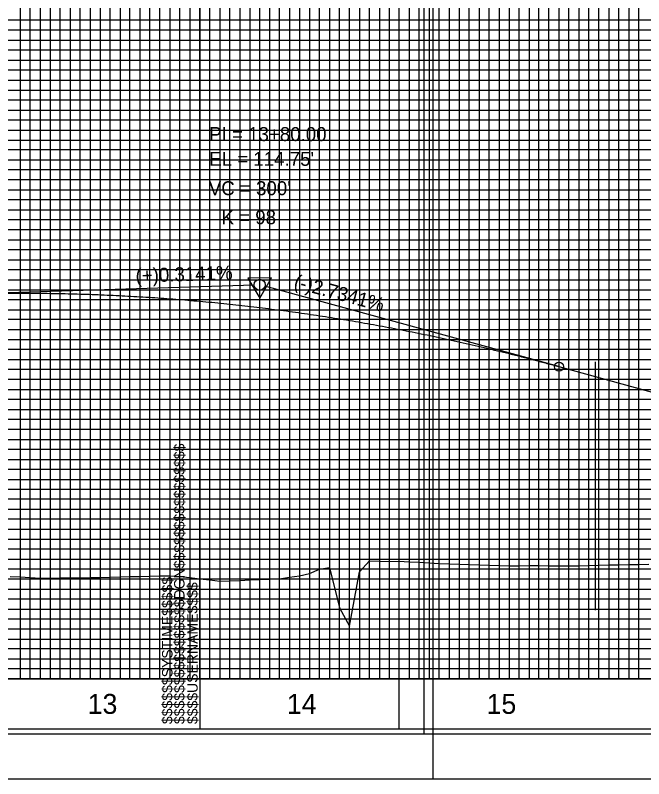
# Model space of a CAD drawing. Extents: x 2345490 to 2436403, y 465165 to 573888.
# Drawn here: x 2412152.8 to 2412467.8, y 536775.5 to 537158 of the extents above; entities that cross this region are included whole.
import ezdxf

# ---------------------------------------------------------------- set-up
doc = ezdxf.new("R2010")
doc.units = 0
for name, color, linetype in [('Old_Level_1', 7, 'Continuous'), ('Old_Level_18', 7, 'Continuous'), ('Old_Level_2', 7, 'Continuous'), ('Old_Level_40', 7, 'Continuous'), ('Old_Level_41', 7, 'Continuous'), ('Old_Level_42', 7, 'Continuous'), ('Old_Level_43', 7, 'Continuous'), ('Old_Level_50', 7, 'Continuous'), ('Old_Level_51', 7, 'Continuous'), ('Old_Level_62', 7, 'Continuous'), ('Old_Level_63', 7, 'Continuous')]:
    doc.layers.add(name, color=color, linetype=linetype)

msp = doc.modelspace()

# ---------------------------------------------------------------- linework, layer by layer
at = {"layer": 'Old_Level_1'}
for points in [[(2412150.325, 536876.86325), (2412155.325, 536876.628), (2412160.325, 536876.26375), (2412165.325, 536876.0305), (2412170.325, 536876.0355), (2412175.325, 536876.095), (2412180.325, 536876.1555), (2412185.325, 536876.217), (2412190.325, 536876.30075), (2412195.325, 536876.3925), (2412200.325, 536876.5335), (2412205.325, 536876.682), (2412210.325, 536876.81025), (2412215.325, 536876.90325), (2412220.325, 536876.9975), (2412225.325, 536877.09275), (2412230.325, 536877.20125), (2412235.325, 536876.80875), (2412240.325, 536876.23925), (2412245.325, 536875.6655), (2412250.325, 536875.0875), (2412255.325, 536874.505), (2412260.325, 536874.63525), (2412265.325, 536874.873), (2412270.325, 536875.1065), (2412275.325, 536875.33525), (2412280.325, 536875.55925), (2412285.325, 536875.65), (2412290.325, 536876.4185), (2412295.325, 536877.2275), (2412300.325, 536878.39225), (2412305.325, 536880.45625), (2412310.325, 536881.27975), (2412315.325, 536861.09025), (2412320.325, 536851.87), (2412325.325, 536879.235), (2412330.325, 536884.71175), (2412335.325, 536884.55025), (2412340.325, 536884.3905), (2412345.325, 536884.429), (2412350.325, 536884.223), (2412355.325, 536883.95425), (2412360.325, 536883.685), (2412365.325, 536883.4155), (2412370.325, 536883.14525), (2412375.325, 536882.95125), (2412380.325, 536882.814), (2412385.325, 536882.67575), (2412390.325, 536882.51425), (2412395.325, 536882.31475)], [(2412395.325, 536882.31475), (2412400.325, 536882.117), (2412405.325, 536882.221), (2412410.325, 536882.32375), (2412415.325, 536882.2875), (2412420.325, 536882.23825), (2412425.325, 536882.20375), (2412430.325, 536882.17475), (2412435.325, 536882.19375), (2412440.325, 536882.33125), (2412445.325, 536882.469), (2412450.325, 536882.60775), (2412455.325, 536882.69475), (2412460.325, 536882.7685), (2412465.325, 536882.843), (2412470.325, 536882.91875)]]:
    msp.add_lwpolyline(points, dxfattribs=at)
at = {"layer": 'Old_Level_18'}
msp.add_line((2412245.325, 536800.5035), (2412245.325, 536800.5035), dxfattribs=at)
msp.add_line((2412245.325, 536800.5035), (2412245.325, 536800.5035), dxfattribs=at)
for points in [[(2412345.325, 537850.5035), (2410845.325, 537850.5035), (2410845.325, 536800.5035), (2412345.325, 536800.5035)], [(2413745.325, 537850.5035), (2412245.325, 537850.5035), (2412245.325, 536800.5035), (2413745.325, 536800.5035)]]:
    msp.add_lwpolyline(points, close=True, dxfattribs=at)
at = {"layer": 'Old_Level_2'}
for p, q in [((2412125.325, 537018.29175), (2412272.5765, 537022.917)), ((2412425.325, 536981.9915), (2412277.97775, 537022.278)), ((2412425.325, 536981.9915), (2412590.325, 536936.87875))]:
    msp.add_line(p, q, dxfattribs=at)
msp.add_lwpolyline([(2412281.19225, 537026.386), (2412269.44975, 537026.3715), (2412275.33325, 537016.25325)], close=True, dxfattribs=at)
for centre, radius in [((2412275.325, 537023.0035), 2.75), ((2412425.325, 536981.9915), 2.25)]:
    msp.add_circle(centre, radius, dxfattribs=at)
msp.add_spline([(2412125.325, 537018.29175), (2412131.325, 537018.462), (2412137.325, 537018.5955), (2412143.325, 537018.6925), (2412149.325, 537018.753), (2412155.325, 537018.777), (2412161.325, 537018.76425), (2412167.325, 537018.715), (2412173.325, 537018.629), (2412179.325, 537018.5065), (2412185.325, 537018.3475), (2412191.325, 537018.152), (2412197.325, 537017.91975), (2412203.325, 537017.651), (2412209.325, 537017.3455), (2412215.325, 537017.00375), (2412221.325, 537016.62525), (2412227.325, 537016.21), (2412233.325, 537015.7585), (2412239.325, 537015.27025), (2412245.325, 537014.74525), (2412251.325, 537014.184), (2412257.325, 537013.586), (2412263.325, 537012.9515), (2412269.325, 537012.28025), (2412275.325, 537011.5725), (2412281.325, 537010.82825), (2412287.325, 537010.0475), (2412293.325, 537009.23), (2412299.325, 537008.376), (2412305.325, 537007.48525), (2412311.325, 537006.558), (2412317.325, 537005.59425), (2412323.325, 537004.594), (2412329.325, 537003.557), (2412335.325, 537002.4835), (2412341.325, 537001.3735), (2412347.325, 537000.22675), (2412353.325, 536999.0435), (2412359.325, 536997.82375), (2412365.325, 536996.5675), (2412371.325, 536995.2745), (2412377.325, 536993.94475), (2412383.325, 536992.57875), (2412389.325, 536991.176), (2412395.325, 536989.73675), (2412401.325, 536988.26075), (2412407.325, 536986.7485), (2412413.325, 536985.1995), (2412419.325, 536983.61375), (2412425.325, 536981.9915)], degree=3, dxfattribs=at)
at = {"layer": 'Old_Level_40'}
msp.add_line((2412245.325, 536800.5035), (2412245.325, 536800.5035), dxfattribs=at)
msp.add_line((2412245.325, 536800.5035), (2412245.325, 536800.5035), dxfattribs=at)
msp.add_line((2412245.325, 536800.5035), (2412245.325, 536800.5035), dxfattribs=at)
msp.add_line((2412245.325, 536800.5035), (2412245.325, 536800.5035), dxfattribs=at)
at = {"layer": 'Old_Level_41'}
for p, q in [((2412345.325, 536825.5035), (2410845.325, 536825.5035)), ((2413745.325, 536825.5035), (2412245.325, 536825.5035))]:
    msp.add_line(p, q, dxfattribs=at)
for points in [[(2412295.325, 537850.5035), (2412295.325, 536825.5035), (2412345.325, 536825.5035), (2412345.325, 537850.5035)], [(2412320.325, 536825.5035), (2412320.325, 537850.5035)], [(2412370.325, 537850.5035), (2412370.325, 536825.5035), (2412420.325, 536825.5035), (2412420.325, 537850.5035)], [(2412395.325, 537850.5035), (2412395.325, 536825.5035), (2412445.325, 536825.5035), (2412445.325, 537850.5035)], [(2412170.325, 537712.9535), (2412170.325, 536825.5035), (2412220.325, 536825.5035), (2412220.325, 537712.9535)], [(2412270.325, 537712.9535), (2412270.325, 536825.5035)], [(2412345.325, 537150.5035), (2410845.325, 537150.5035), (2410845.325, 537100.5035), (2412345.325, 537100.5035)], [(2413745.325, 537150.5035), (2412245.325, 537150.5035), (2412245.325, 537100.5035), (2413745.325, 537100.5035)], [(2412345.325, 537075.5035), (2410845.325, 537075.5035), (2410845.325, 537125.5035), (2412345.325, 537125.5035)], [(2413745.325, 537075.5035), (2412245.325, 537075.5035), (2412245.325, 537125.5035), (2413745.325, 537125.5035)], [(2412345.325, 537050.5035), (2410845.325, 537050.5035), (2410845.325, 537000.5035), (2412345.325, 537000.5035)], [(2413745.325, 537050.5035), (2412245.325, 537050.5035), (2412245.325, 537000.5035), (2413745.325, 537000.5035)], [(2412345.325, 536950.5035), (2410845.325, 536950.5035), (2410845.325, 536900.5035), (2412345.325, 536900.5035)], [(2413745.325, 536950.5035), (2412245.325, 536950.5035), (2412245.325, 536900.5035), (2413745.325, 536900.5035)], [(2412345.325, 536875.5035), (2410845.325, 536875.5035), (2410845.325, 536925.5035), (2412345.325, 536925.5035)], [(2413745.325, 536875.5035), (2412245.325, 536875.5035), (2412245.325, 536925.5035), (2413745.325, 536925.5035)], [(2412345.325, 536850.5035), (2410845.325, 536850.5035)], [(2413745.325, 536850.5035), (2412245.325, 536850.5035)], [(2412282.825, 536800.5035), (2412282.825, 536800.5035)]]:
    msp.add_lwpolyline(points, dxfattribs=at)
at = {"layer": 'Old_Level_42'}
for points in [[(2412195.325, 537712.9535), (2412195.325, 536825.5035), (2412245.325, 536825.5035), (2412245.325, 537712.9535)], [(2412295.325, 537712.9535), (2412295.325, 536825.5035), (2412345.325, 536825.5035)], [(2412345.325, 536975.5035), (2410845.325, 536975.5035), (2410845.325, 537025.5035), (2412345.325, 537025.5035)], [(2413745.325, 536975.5035), (2412245.325, 536975.5035), (2412245.325, 537025.5035), (2413745.325, 537025.5035)]]:
    msp.add_lwpolyline(points, dxfattribs=at)
at = {"layer": 'Old_Level_43'}
for points in [[(2412300.325, 537850.5035), (2412300.325, 536825.5035), (2412305.325, 536825.5035), (2412305.325, 537850.5035)], [(2412310.325, 537850.5035), (2412310.325, 536825.5035), (2412315.325, 536825.5035), (2412315.325, 537850.5035)], [(2412325.325, 537850.5035), (2412325.325, 536825.5035), (2412330.325, 536825.5035), (2412330.325, 537850.5035)], [(2412335.325, 537850.5035), (2412335.325, 536825.5035), (2412340.325, 536825.5035), (2412340.325, 537850.5035)], [(2412350.325, 537850.5035), (2412350.325, 536825.5035), (2412355.325, 536825.5035), (2412355.325, 537850.5035)], [(2412360.325, 537850.5035), (2412360.325, 536825.5035), (2412365.325, 536825.5035), (2412365.325, 537850.5035)], [(2412375.325, 537850.5035), (2412375.325, 536825.5035), (2412380.325, 536825.5035), (2412380.325, 537850.5035)], [(2412385.325, 537850.5035), (2412385.325, 536825.5035), (2412390.325, 536825.5035), (2412390.325, 537850.5035)], [(2412400.325, 537850.5035), (2412400.325, 536825.5035), (2412405.325, 536825.5035), (2412405.325, 537850.5035)], [(2412410.325, 537850.5035), (2412410.325, 536825.5035), (2412415.325, 536825.5035), (2412415.325, 537850.5035)], [(2412425.325, 537850.5035), (2412425.325, 536825.5035), (2412430.325, 536825.5035), (2412430.325, 537850.5035)], [(2412435.325, 537850.5035), (2412435.325, 536825.5035), (2412440.325, 536825.5035), (2412440.325, 537850.5035)], [(2412450.325, 537850.5035), (2412450.325, 536825.5035), (2412455.325, 536825.5035), (2412455.325, 537850.5035)], [(2412460.325, 536825.5035), (2412465.325, 536825.5035), (2412465.325, 537850.5035)], [(2412460.325, 537850.5035), (2412460.325, 536825.5035)], [(2412155.325, 537712.9535), (2412155.325, 536825.5035), (2412160.325, 536825.5035), (2412160.325, 537712.9535)], [(2412165.325, 537712.9535), (2412165.325, 536825.5035), (2412175.325, 536825.5035), (2412175.325, 537712.9535)], [(2412180.325, 537712.9535), (2412180.325, 536825.5035), (2412185.325, 536825.5035), (2412185.325, 537712.9535)], [(2412190.325, 537712.9535), (2412190.325, 536825.5035), (2412200.325, 536825.5035), (2412200.325, 537712.9535)], [(2412205.325, 537712.9535), (2412205.325, 536825.5035), (2412210.325, 536825.5035), (2412210.325, 537712.9535)], [(2412215.325, 537712.9535), (2412215.325, 536825.5035), (2412225.325, 536825.5035), (2412225.325, 537712.9535)], [(2412230.325, 537712.9535), (2412230.325, 536825.5035)], [(2412230.325, 536825.5035), (2412235.325, 536825.5035), (2412235.325, 537712.9535)], [(2412240.325, 537712.9535), (2412240.325, 536825.5035), (2412250.325, 536825.5035), (2412250.325, 537712.9535)], [(2412255.325, 537712.9535), (2412255.325, 536825.5035), (2412260.325, 536825.5035), (2412260.325, 537712.9535)], [(2412265.325, 537712.9535), (2412265.325, 536825.5035), (2412275.325, 536825.5035), (2412275.325, 537712.9535)], [(2412280.325, 537712.9535), (2412280.325, 536825.5035), (2412285.325, 536825.5035), (2412285.325, 537712.9535)], [(2412290.325, 537712.9535), (2412290.325, 536825.5035), (2412300.325, 536825.5035)], [(2412295.325, 537155.5035), (2410895.325, 537155.5035), (2410895.325, 537145.5035), (2412295.325, 537145.5035)], [(2413695.325, 537155.5035), (2412295.325, 537155.5035), (2412295.325, 537145.5035), (2413695.325, 537145.5035)], [(2412295.325, 537140.5035), (2410895.325, 537140.5035), (2410895.325, 537135.5035), (2412295.325, 537135.5035)], [(2413695.325, 537140.5035), (2412295.325, 537140.5035), (2412295.325, 537135.5035), (2413695.325, 537135.5035)], [(2412295.325, 537130.5035), (2410895.325, 537130.5035), (2410895.325, 537120.5035), (2412295.325, 537120.5035)], [(2413695.325, 537130.5035), (2412295.325, 537130.5035), (2412295.325, 537120.5035), (2413695.325, 537120.5035)], [(2412295.325, 537115.5035), (2410895.325, 537115.5035), (2410895.325, 537110.5035), (2412295.325, 537110.5035)], [(2413695.325, 537115.5035), (2412295.325, 537115.5035), (2412295.325, 537110.5035), (2413695.325, 537110.5035)], [(2412295.325, 537105.5035), (2410895.325, 537105.5035), (2410895.325, 537095.5035), (2412295.325, 537095.5035)], [(2413695.325, 537105.5035), (2412295.325, 537105.5035), (2412295.325, 537095.5035), (2413695.325, 537095.5035)], [(2412295.325, 537090.5035), (2410895.325, 537090.5035), (2410895.325, 537085.5035), (2412295.325, 537085.5035)], [(2413695.325, 537090.5035), (2412295.325, 537090.5035), (2412295.325, 537085.5035), (2413695.325, 537085.5035)], [(2412295.325, 537080.5035), (2410895.325, 537080.5035), (2410895.325, 537070.5035), (2412295.325, 537070.5035)], [(2413695.325, 537080.5035), (2412295.325, 537080.5035), (2412295.325, 537070.5035), (2413695.325, 537070.5035)], [(2412295.325, 537065.5035), (2410895.325, 537065.5035), (2410895.325, 537060.5035), (2412295.325, 537060.5035)], [(2413695.325, 537065.5035), (2412295.325, 537065.5035), (2412295.325, 537060.5035), (2413695.325, 537060.5035)], [(2412295.325, 537055.5035), (2410895.325, 537055.5035), (2410895.325, 537045.5035), (2412295.325, 537045.5035)], [(2413695.325, 537055.5035), (2412295.325, 537055.5035), (2412295.325, 537045.5035), (2413695.325, 537045.5035)], [(2412295.325, 537040.5035), (2410895.325, 537040.5035), (2410895.325, 537035.5035), (2412295.325, 537035.5035)], [(2413695.325, 537040.5035), (2412295.325, 537040.5035), (2412295.325, 537035.5035), (2413695.325, 537035.5035)], [(2412295.325, 537030.5035), (2410895.325, 537030.5035)], [(2413695.325, 537030.5035), (2412295.325, 537030.5035)], [(2410895.325, 537020.5035), (2412295.325, 537020.5035)], [(2412295.325, 537020.5035), (2413695.325, 537020.5035)], [(2412295.325, 537015.5035), (2410895.325, 537015.5035), (2410895.325, 537010.5035), (2412295.325, 537010.5035)], [(2413695.325, 537015.5035), (2412295.325, 537015.5035), (2412295.325, 537010.5035), (2413695.325, 537010.5035)], [(2412295.325, 537005.5035), (2410895.325, 537005.5035)], [(2413695.325, 537005.5035), (2412295.325, 537005.5035)], [(2410895.325, 536995.5035), (2412295.325, 536995.5035)], [(2412295.325, 536995.5035), (2413695.325, 536995.5035)], [(2412295.325, 536990.5035), (2410895.325, 536990.5035), (2410895.325, 536985.5035), (2412295.325, 536985.5035)], [(2413695.325, 536990.5035), (2412295.325, 536990.5035), (2412295.325, 536985.5035), (2413695.325, 536985.5035)], [(2412295.325, 536980.5035), (2410895.325, 536980.5035), (2410895.325, 536970.5035), (2412295.325, 536970.5035)], [(2413695.325, 536980.5035), (2412295.325, 536980.5035), (2412295.325, 536970.5035), (2413695.325, 536970.5035)], [(2412295.325, 536965.5035), (2410895.325, 536965.5035), (2410895.325, 536960.5035), (2412295.325, 536960.5035)], [(2413695.325, 536965.5035), (2412295.325, 536965.5035), (2412295.325, 536960.5035), (2413695.325, 536960.5035)], [(2412295.325, 536955.5035), (2410895.325, 536955.5035), (2410895.325, 536945.5035), (2412295.325, 536945.5035)], [(2413695.325, 536955.5035), (2412295.325, 536955.5035), (2412295.325, 536945.5035), (2413695.325, 536945.5035)], [(2412295.325, 536940.5035), (2410895.325, 536940.5035), (2410895.325, 536935.5035), (2412295.325, 536935.5035)], [(2413695.325, 536940.5035), (2412295.325, 536940.5035), (2412295.325, 536935.5035), (2413695.325, 536935.5035)], [(2412295.325, 536930.5035), (2410895.325, 536930.5035), (2410895.325, 536920.5035), (2412295.325, 536920.5035)], [(2413695.325, 536930.5035), (2412295.325, 536930.5035), (2412295.325, 536920.5035), (2413695.325, 536920.5035)], [(2412295.325, 536915.5035), (2410895.325, 536915.5035), (2410895.325, 536910.5035), (2412295.325, 536910.5035)], [(2413695.325, 536915.5035), (2412295.325, 536915.5035), (2412295.325, 536910.5035), (2413695.325, 536910.5035)], [(2412295.325, 536905.5035), (2410895.325, 536905.5035), (2410895.325, 536895.5035), (2412295.325, 536895.5035)], [(2413695.325, 536905.5035), (2412295.325, 536905.5035), (2412295.325, 536895.5035), (2413695.325, 536895.5035)], [(2412295.325, 536890.5035), (2410895.325, 536890.5035), (2410895.325, 536885.5035), (2412295.325, 536885.5035)], [(2413695.325, 536890.5035), (2412295.325, 536890.5035), (2412295.325, 536885.5035), (2413695.325, 536885.5035)], [(2412295.325, 536880.5035), (2410895.325, 536880.5035), (2410895.325, 536870.5035), (2412295.325, 536870.5035)], [(2413695.325, 536880.5035), (2412295.325, 536880.5035), (2412295.325, 536870.5035), (2413695.325, 536870.5035)], [(2412295.325, 536865.5035), (2410895.325, 536865.5035), (2410895.325, 536860.5035), (2412295.325, 536860.5035)], [(2413695.325, 536865.5035), (2412295.325, 536865.5035), (2412295.325, 536860.5035), (2413695.325, 536860.5035)], [(2412295.325, 536855.5035), (2410895.325, 536855.5035), (2410895.325, 536845.5035), (2412295.325, 536845.5035)], [(2413695.325, 536855.5035), (2412295.325, 536855.5035), (2412295.325, 536845.5035), (2413695.325, 536845.5035)], [(2412295.325, 536840.5035), (2410895.325, 536840.5035), (2410895.325, 536835.5035), (2412295.325, 536835.5035)], [(2413695.325, 536840.5035), (2412295.325, 536840.5035), (2412295.325, 536835.5035), (2413695.325, 536835.5035)], [(2412295.325, 536830.5035), (2410895.325, 536830.5035)], [(2413695.325, 536830.5035), (2412295.325, 536830.5035)]]:
    msp.add_lwpolyline(points, dxfattribs=at)
at = {"layer": 'Old_Level_50'}
for points in [[(2412357.825, 537853.0535), (2410691.325, 537853.0535), (2410691.325, 536797.9535), (2412357.825, 536797.9535)], [(2413757.825, 537853.0535), (2412091.325, 537853.0535), (2412091.325, 536797.9535), (2413757.825, 536797.9535)]]:
    msp.add_lwpolyline(points, close=True, dxfattribs=at)
at = {"layer": 'Old_Level_51'}
for points in [[(2412362.325, 537875.5035), (2410678.325, 537875.5035), (2410678.325, 536775.5035), (2412362.325, 536775.5035)], [(2413762.325, 537875.5035), (2412078.325, 537875.5035), (2412078.325, 536775.5035), (2413762.325, 536775.5035)]]:
    msp.add_lwpolyline(points, close=True, dxfattribs=at)
at = {"layer": 'Old_Level_63'}
for p, q in [((2412443.545, 536984.3035), (2412443.545, 536859.97225)), ((2410895.325, 536825.5035), (2412860.54875, 536825.5035))]:
    msp.add_line(p, q, dxfattribs=at)

# ---------------------------------------------------------------- texts
at = {"layer": 'Old_Level_2'}
for s, height, p in [('PI = 13+80.00', 7.0000005, (2412250.04075, 537094.979)), ("EL = 114.75'", 7.0000005, (2412250.04075, 537082.57175)), ("VC = 300'", 7.000001, (2412249.82175, 537067.85375)), ('K = 98', 7.000001, (2412256.1975, 537053.30425))]:
    msp.add_text(s, height=height, dxfattribs=at).set_placement(p)
for s, rotation, p in [('(+)0.3141%', 1.7990833, (2412213.219, 537024.054)), ('(-)2.7341%', 344.7083833, (2412292.00225, 537021.55375))]:
    msp.add_text(s, height=7.000001, rotation=rotation, dxfattribs=at).set_placement(p)
at = {"layer": 'Old_Level_41'}
for s, p in [('$$$$$$$$$$$$$$$$DGN$$$$$$$$$$$$$$$$', (2412237.675, 536802.866)), ('$$$$$$SYSTIME$$$$$', (2412231.625, 536802.866)), ('$$$$USERNAME$$$$', (2412244.25, 536802.8785))]:
    msp.add_text(s, height=5.25, rotation=90, dxfattribs=at).set_placement(p)
at = {"layer": 'Old_Level_62'}
for s, p in [('13', (2412189.131, 536808.0035)), ('14', (2412288.9735, 536808.0035)), ('15', (2412389.066, 536808.0035))]:
    msp.add_text(s, height=10.000001, dxfattribs=at).set_placement(p)

doc.saveas('drawing.dxf')
